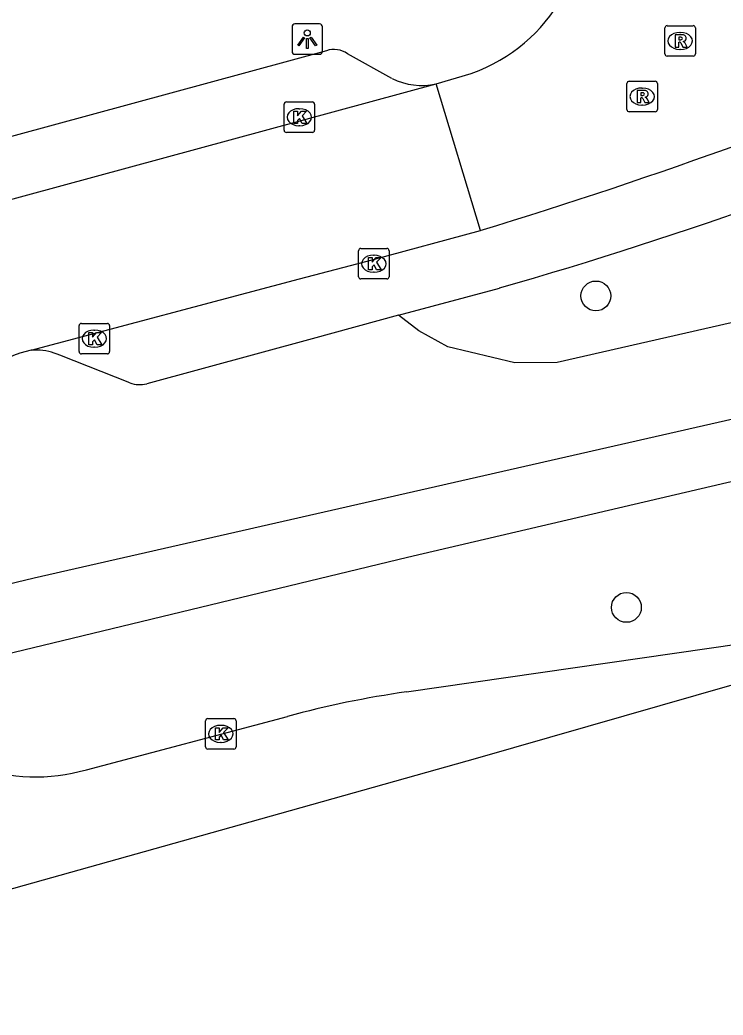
# Model space of a CAD drawing. Extents: x 162542 to 163144, y 380786 to 381511.
# Drawn here: x 162948.17 to 162971.22, y 380858.69 to 380891.31 of the extents above; entities that cross this region are included whole.
import ezdxf

# ---------------------------------------------------------------- set-up
doc = ezdxf.new("R2010")
doc.units = 0
for name, color, linetype in [('IMGEO_Berm_groen', 7, 'Continuous'), ('IMGEO_Boom', 7, 'Continuous'), ('IMGEO_Fietspad_gesloten', 7, 'Continuous'), ('IMGEO_Kolk', 7, 'Continuous'), ('IMGEO_Lichtpunt', 7, 'Continuous'), ('IMGEO_Parkeervlak_open', 7, 'Continuous'), ('IMGEO_Rijbaan_lokaal_gesloten', 7, 'Continuous'), ('IMGEO_Rijbaan_lokaal_open', 7, 'Continuous'), ('IMGEO_Rioolput', 7, 'Continuous'), ('IMGEO_Voetpad_open', 7, 'Continuous')]:
    doc.layers.add(name, color=color, linetype=linetype)

msp = doc.modelspace()

# ---------------------------------------------------------------- linework, layer by layer
at = {"layer": 'IMGEO_Berm_groen'}
msp.add_lwpolyline([(162981.807, 380888.959), (162985.587, 380886.894), (162977.653, 380883.468), (162971.484, 380881.387), (162965.784, 380880.08), (162964.388, 380880.068), (162962.192, 380880.601), (162961.24, 380881.122), (162960.574, 380881.637)], dxfattribs=at)
at = {"layer": 'IMGEO_Boom'}
for centre in [(162967.049, 380882.264), (162968.049, 380872.054)]:
    msp.add_circle(centre, 0.489, dxfattribs=at)
at = {"layer": 'IMGEO_Fietspad_gesloten'}
for points in [[(162943.586, 380871.808), (162948.634, 380873.022), (162981.91, 380880.599), (162998.029, 380884.384), (163000, 380884.843)], [(163000, 380882.564), (162998.274, 380882.204), (162980.452, 380878.271), (162960.87, 380873.691), (162944.079, 380869.631)]]:
    msp.add_lwpolyline(points, dxfattribs=at)
at = {"layer": 'IMGEO_Kolk'}
for p, q in [((162956.828, 380887.696), (162956.828, 380888.548)), ((162956.903, 380888.622), (162957.755, 380888.622)), ((162957.829, 380888.548), (162957.829, 380887.696)), ((162957.316, 380888.402), (162957.341, 380888.402)), ((162957.339, 380887.842), (162957.314, 380887.842)), ((162957.755, 380887.622), (162956.903, 380887.622)), ((162959.269, 380882.894), (162959.269, 380883.746)), ((162959.344, 380883.82), (162960.196, 380883.82)), ((162959.757, 380883.6), (162959.782, 380883.6)), ((162960.27, 380883.746), (162960.27, 380882.894)), ((162959.78, 380883.04), (162959.755, 380883.04)), ((162960.196, 380882.82), (162959.344, 380882.82)), ((162950.107, 380880.438), (162950.107, 380881.29)), ((162950.182, 380881.364), (162951.034, 380881.364)), ((162951.108, 380881.29), (162951.108, 380880.438)), ((162950.595, 380881.144), (162950.62, 380881.144)), ((162951.034, 380880.364), (162950.182, 380880.364)), ((162950.618, 380880.584), (162950.593, 380880.584)), ((162954.253, 380867.482), (162954.253, 380868.334)), ((162954.328, 380868.408), (162955.18, 380868.408)), ((162955.254, 380868.334), (162955.254, 380867.482)), ((162954.741, 380868.188), (162954.766, 380868.188)), ((162954.764, 380867.628), (162954.739, 380867.628)), ((162955.18, 380867.408), (162954.328, 380867.408))]:
    msp.add_line(p, q, dxfattribs=at)
for points in [[(162956.828, 380887.696), (162956.828, 380888.548)], [(162956.903, 380888.622), (162957.755, 380888.622)], [(162957.829, 380888.548), (162957.829, 380887.696)], [(162957.149, 380888.322), (162957.272, 380888.322), (162957.272, 380888.171), (162957.402, 380888.322), (162957.566, 380888.322), (162957.42, 380888.171), (162957.573, 380887.922), (162957.421, 380887.922), (162957.336, 380888.086), (162957.272, 380888.019), (162957.272, 380887.922), (162957.149, 380887.922), (162957.149, 380888.322)], [(162957.755, 380887.622), (162956.903, 380887.622)], [(162959.269, 380882.894), (162959.269, 380883.746)], [(162959.344, 380883.82), (162960.196, 380883.82)], [(162960.27, 380883.746), (162960.27, 380882.894)], [(162959.59, 380883.52), (162959.713, 380883.52), (162959.713, 380883.369), (162959.843, 380883.52), (162960.007, 380883.52), (162959.861, 380883.369), (162960.014, 380883.12), (162959.862, 380883.12), (162959.777, 380883.284), (162959.713, 380883.217), (162959.713, 380883.12), (162959.59, 380883.12), (162959.59, 380883.52)], [(162960.196, 380882.82), (162959.344, 380882.82)], [(162950.107, 380880.438), (162950.107, 380881.29)], [(162950.182, 380881.364), (162951.034, 380881.364)], [(162951.108, 380881.29), (162951.108, 380880.438)], [(162950.428, 380881.064), (162950.551, 380881.064), (162950.551, 380880.913), (162950.681, 380881.064), (162950.845, 380881.064), (162950.699, 380880.913), (162950.852, 380880.664), (162950.7, 380880.664), (162950.615, 380880.828), (162950.551, 380880.761), (162950.551, 380880.664), (162950.428, 380880.664), (162950.428, 380881.064)], [(162951.034, 380880.364), (162950.182, 380880.364)], [(162954.253, 380867.482), (162954.253, 380868.334)], [(162954.328, 380868.408), (162955.18, 380868.408)], [(162955.254, 380868.334), (162955.254, 380867.482)], [(162954.574, 380868.108), (162954.697, 380868.108), (162954.697, 380867.957), (162954.827, 380868.108), (162954.991, 380868.108), (162954.845, 380867.957), (162954.998, 380867.708), (162954.846, 380867.708), (162954.761, 380867.872), (162954.697, 380867.805), (162954.697, 380867.708), (162954.574, 380867.708), (162954.574, 380868.108)], [(162955.18, 380867.408), (162954.328, 380867.408)]]:
    msp.add_lwpolyline(points, dxfattribs=at)
for centre, start, end in [((162956.905, 380888.546), 91.552, 178.448), ((162956.905, 380888.546), 91.552, 178.448), ((162957.753, 380888.546), 1.552, 88.448), ((162957.753, 380888.546), 1.552, 88.448), ((162956.905, 380887.698), 181.552, 268.448), ((162956.905, 380887.698), 181.552, 268.448), ((162957.753, 380887.698), 271.552, 358.448), ((162957.753, 380887.698), 271.552, 358.448), ((162959.346, 380883.744), 91.552, 178.448), ((162959.346, 380883.744), 91.552, 178.448), ((162960.194, 380883.744), 1.552, 88.448), ((162960.194, 380883.744), 1.552, 88.448), ((162959.346, 380882.896), 181.552, 268.448), ((162959.346, 380882.896), 181.552, 268.448), ((162960.194, 380882.896), 271.552, 358.448), ((162960.194, 380882.896), 271.552, 358.448), ((162950.184, 380881.288), 91.552, 178.448), ((162950.184, 380881.288), 91.552, 178.448), ((162951.032, 380881.288), 1.552, 88.448), ((162951.032, 380881.288), 1.552, 88.448), ((162950.184, 380880.44), 181.552, 268.448), ((162950.184, 380880.44), 181.552, 268.448), ((162951.032, 380880.44), 271.552, 358.448), ((162951.032, 380880.44), 271.552, 358.448), ((162954.33, 380868.332), 91.552, 178.448), ((162954.33, 380868.332), 91.552, 178.448), ((162955.178, 380868.332), 1.552, 88.448), ((162955.178, 380868.332), 1.552, 88.448), ((162954.33, 380867.484), 181.552, 268.448), ((162954.33, 380867.484), 181.552, 268.448), ((162955.178, 380867.484), 271.552, 358.448), ((162955.178, 380867.484), 271.552, 358.448)]:
    msp.add_arc(centre, 0.0765, start, end, dxfattribs=at)
for centre, major_axis, ratio, start_param, end_param in [((162957.315, 380888.122), (-0.387, 0.002), 0.722429, 4.712389, 7.853982), ((162957.34, 380888.122), (-0.39, 0.002), 0.717154, 1.570796, 4.712389), ((162959.756, 380883.32), (-0.387, 0.002), 0.722429, 4.712389, 7.853982), ((162959.781, 380883.32), (-0.39, 0.002), 0.717154, 1.570796, 4.712389), ((162950.594, 380880.864), (-0.387, 0.002), 0.722429, 4.712389, 7.853982), ((162950.619, 380880.864), (-0.39, 0.002), 0.717154, 1.570796, 4.712389), ((162954.74, 380867.908), (-0.387, 0.002), 0.722429, 4.712389, 7.853982), ((162954.765, 380867.908), (-0.39, 0.002), 0.717154, 1.570796, 4.712389)]:
    msp.add_ellipse(centre, major_axis=major_axis, ratio=ratio, start_param=start_param, end_param=end_param, dxfattribs=at)
at = {"layer": 'IMGEO_Lichtpunt'}
for p, q in [((162957.089, 380891.087), (162957.089, 380890.28)), ((162957.089, 380891.087), (162957.089, 380890.28)), ((162957.991, 380891.182), (162957.183, 380891.182)), ((162957.991, 380891.182), (162957.183, 380891.182)), ((162958.085, 380890.28), (162958.085, 380891.087)), ((162958.085, 380890.28), (162958.085, 380891.087)), ((162957.183, 380890.186), (162957.991, 380890.186)), ((162957.183, 380890.186), (162957.991, 380890.186))]:
    msp.add_line(p, q, dxfattribs=at)
for points in [[(162957.463, 380890.751), (162957.502, 380890.723), (162957.314, 380890.461), (162957.276, 380890.488), (162957.463, 380890.751)], [(162957.675, 380890.723), (162957.713, 380890.75), (162957.9, 380890.488), (162957.861, 380890.46), (162957.675, 380890.723)], [(162957.565, 380890.703), (162957.612, 380890.703), (162957.612, 380890.381), (162957.565, 380890.381), (162957.565, 380890.703)]]:
    msp.add_lwpolyline(points, dxfattribs=at)
msp.add_circle((162957.588, 380890.885), 0.0994, dxfattribs=at)
for centre, start, end in [((162957.183, 380891.087), 90, 180), ((162957.183, 380891.087), 90, 180), ((162957.991, 380891.087), 0, 90), ((162957.991, 380891.087), 0, 90), ((162957.183, 380890.28), 180, 270), ((162957.183, 380890.28), 180, 270), ((162957.991, 380890.28), 270, 0), ((162957.991, 380890.28), 270, 360)]:
    msp.add_arc(centre, 0.0946, start, end, dxfattribs=at)
at = {"layer": 'IMGEO_Parkeervlak_open'}
for points in [[(162960.574, 380881.637), (162963.894, 380882.524)], [(162960.574, 380881.637), (162957.747, 380880.857), (162952.326, 380879.386)], [(162948.733, 380880.486), (162948.536, 380880.483)], [(162951.775, 380879.416), (162949.473, 380880.321)]]:
    msp.add_lwpolyline(points, dxfattribs=at)
for centre, radius, start, end in [((162923.416, 381023.352), 146.529, 286.03623, 293.48404), ((162948.739, 380878.773), 1.713, 64.6473, 90.2131), ((162952.097, 380880.263), 0.906, 249.1519, 284.6151)]:
    msp.add_arc(centre, radius, start, end, dxfattribs=at)
at = {"layer": 'IMGEO_Rijbaan_lokaal_gesloten'}
for points in [[(162982.977, 380873.478), (162979.916, 380871.919), (162963.164, 380867.112), (162955.351, 380864.92), (162945.8, 380862.241), (162939.106, 380860.348), (162932.457, 380858.689)], [(162960.845, 380869.284), (162976.218, 380871.503)], [(162950.346, 380866.731), (162956.937, 380868.477)]]:
    msp.add_lwpolyline(points, dxfattribs=at)
for centre, radius, start, end in [((162965.19, 380838.376), 31.212, 98.0024, 105.3327), ((162948.701, 380872.421), 5.923, 214.3956, 286.1235)]:
    msp.add_arc(centre, radius, start, end, dxfattribs=at)
at = {"layer": 'IMGEO_Rijbaan_lokaal_open'}
for points in [[(162961.81, 380889.219), (162962.964, 380889.555), (162963.226, 380889.656)], [(162923.585, 380878.855), (162940.543, 380883.433), (162961.81, 380889.219)], [(162963.261, 380884.408), (162961.81, 380889.219)], [(162948.536, 380880.483), (162957.337, 380882.829), (162959.71, 380883.443), (162963.261, 380884.408)], [(162948.536, 380880.483), (162948.17, 380880.386), (162947.962, 380880.316), (162946.036, 380879.41)]]:
    msp.add_lwpolyline(points, dxfattribs=at)
for centre, radius, start, end in [((162961.073, 380894.855), 5.627, 292.4998, 12.2317), ((162911.249, 381054.475), 177.842, 287.00523, 292.85031)]:
    msp.add_arc(centre, radius, start, end, dxfattribs=at)
at = {"layer": 'IMGEO_Rioolput'}
for p, q in [((162969.31, 380890.198), (162969.31, 380891.05)), ((162969.385, 380891.124), (162970.237, 380891.124)), ((162970.311, 380891.05), (162970.311, 380890.198)), ((162969.798, 380890.904), (162969.823, 380890.904)), ((162970.237, 380890.124), (162969.385, 380890.124)), ((162969.821, 380890.344), (162969.796, 380890.344)), ((162968.066, 380888.374), (162968.066, 380889.226)), ((162968.141, 380889.3), (162968.993, 380889.3)), ((162968.554, 380889.08), (162968.579, 380889.08)), ((162969.067, 380889.226), (162969.067, 380888.374)), ((162968.577, 380888.52), (162968.552, 380888.52)), ((162968.993, 380888.3), (162968.141, 380888.3))]:
    msp.add_line(p, q, dxfattribs=at)
for points in [[(162969.31, 380890.198), (162969.31, 380891.05)], [(162969.385, 380891.124), (162970.237, 380891.124)], [(162970.311, 380891.05), (162970.311, 380890.198)], [(162969.899, 380890.822), (162969.647, 380890.824), (162969.647, 380890.424)], [(162969.825, 380890.743), (162969.771, 380890.743), (162969.771, 380890.662)], [(162969.647, 380890.424), (162969.771, 380890.424), (162969.771, 380890.586), (162969.782, 380890.586)], [(162969.771, 380890.662), (162969.823, 380890.662)], [(162969.829, 380890.557), (162969.9, 380890.424), (162970.04, 380890.424), (162969.975, 380890.55)], [(162970.237, 380890.124), (162969.385, 380890.124)], [(162968.066, 380888.374), (162968.066, 380889.226)], [(162968.141, 380889.3), (162968.993, 380889.3)], [(162969.067, 380889.226), (162969.067, 380888.374)], [(162968.655, 380888.998), (162968.403, 380889), (162968.403, 380888.6)], [(162968.403, 380888.6), (162968.527, 380888.6), (162968.527, 380888.762), (162968.538, 380888.762)], [(162968.581, 380888.919), (162968.527, 380888.919), (162968.527, 380888.838)], [(162968.527, 380888.838), (162968.579, 380888.838)], [(162968.585, 380888.733), (162968.656, 380888.6), (162968.796, 380888.6), (162968.731, 380888.726)], [(162968.993, 380888.3), (162968.141, 380888.3)]]:
    msp.add_lwpolyline(points, dxfattribs=at)
for centre, radius, start, end in [((162969.387, 380891.048), 0.0765, 91.552, 178.448), ((162969.387, 380891.048), 0.0765, 91.552, 178.448), ((162970.235, 380891.048), 0.0765, 1.552, 88.448), ((162970.235, 380891.048), 0.0765, 1.552, 88.448), ((162969.831, 380890.647), 0.0964, 77.0061, 93.1865), ((162969.845, 380890.704), 0.0378, 276.6634, 79.6772), ((162969.898, 380890.712), 0.109, 350.3612, 89.416), ((162969.781, 380890.533), 0.0533, 26.0293, 88.6989), ((162969.807, 380890.851), 0.19, 274.7715, 282.9687), ((162969.896, 380890.712), 0.112, 277.5842, 350.9817), ((162969.88, 380890.497), 0.108, 29.5134, 73.7905), ((162969.387, 380890.2), 0.0765, 181.552, 268.448), ((162969.387, 380890.2), 0.0765, 181.552, 268.448), ((162970.235, 380890.2), 0.0765, 271.552, 358.448), ((162970.235, 380890.2), 0.0765, 271.552, 358.448), ((162968.143, 380889.224), 0.0765, 91.552, 178.448), ((162968.143, 380889.224), 0.0765, 91.552, 178.448), ((162968.991, 380889.224), 0.0765, 1.552, 88.448), ((162968.991, 380889.224), 0.0765, 1.552, 88.448), ((162968.537, 380888.709), 0.0533, 26.0293, 88.6989), ((162968.563, 380889.027), 0.19, 274.7715, 282.9687), ((162968.587, 380888.823), 0.0964, 77.0061, 93.1865), ((162968.601, 380888.88), 0.0378, 276.6634, 79.6772), ((162968.654, 380888.888), 0.109, 350.3612, 89.416), ((162968.652, 380888.888), 0.112, 277.5842, 350.9817), ((162968.636, 380888.673), 0.108, 29.5134, 73.7905), ((162968.143, 380888.376), 0.0765, 181.552, 268.448), ((162968.143, 380888.376), 0.0765, 181.552, 268.448), ((162968.991, 380888.376), 0.0765, 271.552, 358.448), ((162968.991, 380888.376), 0.0765, 271.552, 358.448)]:
    msp.add_arc(centre, radius, start, end, dxfattribs=at)
for centre, major_axis, ratio, start_param, end_param in [((162969.797, 380890.624), (-0.387, 0.002), 0.722429, 4.712389, 7.853982), ((162969.822, 380890.624), (-0.39, 0.002), 0.717154, 1.570796, 4.712389), ((162968.553, 380888.8), (-0.387, 0.002), 0.722429, 4.712389, 7.853982), ((162968.578, 380888.8), (-0.39, 0.002), 0.717154, 1.570796, 4.712389)]:
    msp.add_ellipse(centre, major_axis=major_axis, ratio=ratio, start_param=start_param, end_param=end_param, dxfattribs=at)
at = {"layer": 'IMGEO_Voetpad_open'}
for points in [[(162958.219, 380890.304), (162926.105, 380881.57)], [(162960.365, 380889.396), (162958.908, 380890.205)]]:
    msp.add_lwpolyline(points, dxfattribs=at)
for centre, radius, start, end in [((162958.464, 380889.565), 0.778, 55.2633, 108.3833), ((162961.333, 380891.308), 2.143, 243.161, 282.8721)]:
    msp.add_arc(centre, radius, start, end, dxfattribs=at)

doc.saveas('drawing.dxf')
